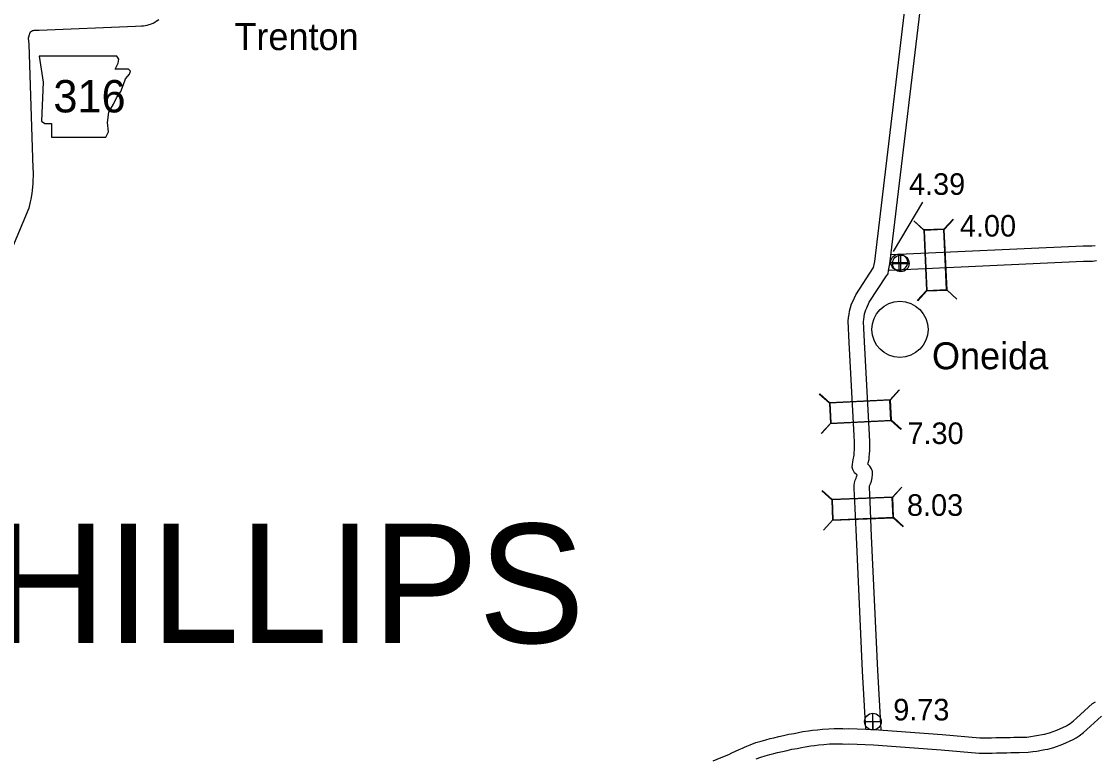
# Model space of a CAD drawing. Extents: x -939622 to -934222, y 1383701 to 1385301.
# Drawn here: x -935826.6 to -935763.6, y 1383989.8 to 1384033.1 of the extents above; entities that cross this region are included whole.
import ezdxf

# ---------------------------------------------------------------- set-up
doc = ezdxf.new("R2010")
doc.units = 0
for name, color, linetype in [('Default', 7, 'Continuous'), ('Level 10', 7, 'Continuous'), ('Level 20', 7, 'Continuous'), ('Level 21', 7, 'Continuous'), ('Level 24', 7, 'Continuous'), ('Level 25', 7, 'Continuous'), ('Level 26', 7, 'Continuous')]:
    doc.layers.add(name, color=color, linetype=linetype)

msp = doc.modelspace()

# ---------------------------------------------------------------- linework, layer by layer
at = {"layer": 'Level 10'}
for points in [[(-935776.498, 1384019.021), (-935774.335, 1384037.152)], [(-935775.608, 1384018.879), (-935773.441, 1384037.045)], [(-935818.563, 1384033.225), (-935818.704, 1384033.119), (-935818.766, 1384033.074), (-935818.845, 1384033.027), (-935818.957, 1384032.974), (-935819.056, 1384032.94), (-935819.135, 1384032.918), (-935819.253, 1384032.89), (-935819.349, 1384032.875), (-935819.462, 1384032.855), (-935819.565, 1384032.85), (-935819.927, 1384032.83), (-935825.59, 1384032.601), (-935825.697, 1384032.593), (-935825.835, 1384032.595), (-935825.892, 1384032.589), (-935825.94, 1384032.58), (-935825.976, 1384032.573), (-935825.984, 1384032.57), (-935826.034, 1384032.537), (-935826.085, 1384032.501), (-935826.126, 1384032.469), (-935826.138, 1384032.445), (-935826.151, 1384032.414), (-935826.168, 1384032.346), (-935826.214, 1384032.196), (-935826.23, 1384032.135), (-935826.195, 1384031.787), (-935825.956, 1384024.5), (-935825.928, 1384024.249), (-935825.936, 1384024.043), (-935825.953, 1384023.775), (-935825.951, 1384023.577), (-935825.992, 1384023.214), (-935826.019, 1384023.01), (-935826.081, 1384022.687), (-935826.111, 1384022.531), (-935826.198, 1384022.153), (-935827.251, 1384019.632)], [(-935775.523, 1384019.425), (-935764.259, 1384019.945), (-935763.751, 1384019.948), (-935763.548, 1384019.964)], [(-935777.032, 1383991.545), (-935777.219, 1383994.94), (-935777.581, 1384002.833), (-935777.684, 1384005.353), (-935777.702, 1384005.63), (-935777.703, 1384005.733), (-935777.705, 1384005.85), (-935777.686, 1384006.022), (-935777.643, 1384006.164), (-935777.591, 1384006.295), (-935777.563, 1384006.363), (-935777.542, 1384006.469), (-935777.552, 1384006.48), (-935777.687, 1384006.603), (-935777.785, 1384006.796), (-935777.829, 1384006.943), (-935777.81, 1384007.118), (-935777.795, 1384007.22), (-935777.771, 1384007.377), (-935777.725, 1384007.544), (-935777.716, 1384007.636), (-935777.702, 1384007.789), (-935777.683, 1384007.954), (-935777.694, 1384008.405), (-935777.707, 1384008.798), (-935777.998, 1384014.258), (-935778.057, 1384015.507), (-935778.044, 1384015.728), (-935778.007, 1384015.914), (-935777.984, 1384016.095), (-935777.933, 1384016.317), (-935777.858, 1384016.528), (-935777.786, 1384016.677), (-935777.614, 1384017.065), (-935776.568, 1384018.67), (-935776.498, 1384019.021)], [(-935775.658, 1384018.518), (-935764.236, 1384019.045), (-935763.713, 1384019.048), (-935763.466, 1384019.068)], [(-935776.128, 1383991.495), (-935776.32, 1383994.986), (-935776.682, 1384002.872), (-935776.785, 1384005.402), (-935776.803, 1384005.665), (-935776.803, 1384005.743), (-935776.804, 1384005.807), (-935776.801, 1384005.84), (-935776.792, 1384005.867), (-935776.756, 1384005.959), (-935776.697, 1384006.102), (-935776.655, 1384006.315), (-935776.627, 1384006.497), (-935776.637, 1384006.673), (-935776.692, 1384006.831), (-935776.789, 1384006.993), (-935776.867, 1384007.063), (-935776.902, 1384007.103), (-935776.889, 1384007.189), (-935776.837, 1384007.378), (-935776.82, 1384007.551), (-935776.807, 1384007.698), (-935776.782, 1384007.913), (-935776.794, 1384008.43), (-935776.808, 1384008.837), (-935777.099, 1384014.304), (-935777.156, 1384015.501), (-935777.149, 1384015.612), (-935777.118, 1384015.77), (-935777.097, 1384015.938), (-935777.068, 1384016.065), (-935777.027, 1384016.18), (-935776.969, 1384016.298), (-935776.82, 1384016.634), (-935775.817, 1384018.174), (-935775.721, 1384018.295), (-935775.685, 1384018.495), (-935775.608, 1384018.879)], [(-935785.991, 1383989.674), (-935785.512, 1383989.871), (-935785.071, 1383990.061), (-935784.889, 1383990.147), (-935784.681, 1383990.247), (-935784.47, 1383990.35), (-935784.278, 1383990.424), (-935784.155, 1383990.474), (-935784.006, 1383990.541), (-935783.809, 1383990.627), (-935783.484, 1383990.748), (-935783.177, 1383990.838), (-935782.892, 1383990.915), (-935782.646, 1383990.983), (-935782.422, 1383991.035), (-935782.125, 1383991.104), (-935781.854, 1383991.171), (-935781.552, 1383991.238), (-935781.241, 1383991.292), (-935780.98, 1383991.35), (-935780.723, 1383991.394), (-935780.392, 1383991.443), (-935780.148, 1383991.481), (-935779.866, 1383991.509), (-935779.575, 1383991.537), (-935779.202, 1383991.569), (-935778.875, 1383991.579), (-935778.601, 1383991.57), (-935778.38, 1383991.57), (-935778.278, 1383991.568), (-935778.021, 1383991.577), (-935776.53, 1383991.524), (-935772.533, 1383991.219), (-935770.321, 1383991.037), (-935769.971, 1383991.027), (-935769.649, 1383991.037), (-935769.381, 1383991.055), (-935769.145, 1383991.058), (-935768.99, 1383991.056), (-935768.749, 1383991.053), (-935768.548, 1383991.058), (-935768.323, 1383991.07), (-935768.013, 1383991.062), (-935767.564, 1383991.078), (-935767.338, 1383991.11), (-935767.107, 1383991.142), (-935766.876, 1383991.182), (-935766.674, 1383991.223), (-935766.525, 1383991.249), (-935766.244, 1383991.327), (-935765.798, 1383991.485), (-935765.245, 1383991.742), (-935765.127, 1383991.805), (-935765.013, 1383991.877), (-935764.826, 1383992.022), (-935764.654, 1383992.182), (-935763.701, 1383993.04), (-935763.526, 1383993.138)], [(-935783.472, 1383989.792), (-935783.199, 1383989.894), (-935782.933, 1383989.972), (-935782.656, 1383990.046), (-935782.424, 1383990.11), (-935782.217, 1383990.159), (-935781.916, 1383990.229), (-935781.649, 1383990.294), (-935781.377, 1383990.355), (-935781.066, 1383990.409), (-935780.807, 1383990.466), (-935780.58, 1383990.505), (-935780.258, 1383990.554), (-935780.035, 1383990.588), (-935779.778, 1383990.613), (-935779.494, 1383990.64), (-935779.149, 1383990.67), (-935778.876, 1383990.679), (-935778.617, 1383990.67), (-935778.388, 1383990.67), (-935778.269, 1383990.668), (-935778.022, 1383990.676), (-935776.581, 1383990.625), (-935772.604, 1383990.322), (-935770.371, 1383990.139), (-935769.971, 1383990.127), (-935769.605, 1383990.138), (-935769.345, 1383990.155), (-935769.144, 1383990.158), (-935768.999, 1383990.156), (-935768.743, 1383990.153), (-935768.512, 1383990.159), (-935768.312, 1383990.17), (-935768.01, 1383990.161), (-935767.483, 1383990.18), (-935767.212, 1383990.219), (-935766.97, 1383990.253), (-935766.71, 1383990.297), (-935766.506, 1383990.339), (-935766.326, 1383990.37), (-935765.973, 1383990.468), (-935765.457, 1383990.651), (-935764.842, 1383990.937), (-935764.674, 1383991.027), (-935764.496, 1383991.139), (-935764.243, 1383991.336), (-935764.047, 1383991.517), (-935763.173, 1383992.304)]]:
    msp.add_lwpolyline(points, dxfattribs=at)
at = {"layer": 'Level 20'}
for p, q in [((-935773.599, 1384020.848), (-935774.184, 1384021.383)), ((-935772.413, 1384020.901), (-935771.878, 1384021.485)), ((-935773.442, 1384017.288), (-935773.977, 1384016.704)), ((-935772.255, 1384017.34), (-935771.671, 1384016.806)), ((-935775.582, 1384010.891), (-935775.051, 1384011.479)), ((-935779.141, 1384010.709), (-935779.729, 1384011.239)), ((-935775.521, 1384009.705), (-935774.933, 1384009.174)), ((-935779.081, 1384009.522), (-935779.611, 1384008.934)), ((-935779.004, 1384005.03), (-935779.586, 1384005.566)), ((-935775.443, 1384005.175), (-935774.906, 1384005.757)), ((-935775.394, 1384003.987), (-935774.812, 1384003.451)), ((-935778.955, 1384003.843), (-935779.492, 1384003.26))]:
    msp.add_line(p, q, dxfattribs=at)
for points in [[(-935772.255, 1384017.34), (-935772.413, 1384020.901), (-935773.599, 1384020.848), (-935773.442, 1384017.288)], [(-935775.582, 1384010.891), (-935779.141, 1384010.709), (-935779.081, 1384009.522), (-935775.521, 1384009.705)], [(-935775.443, 1384005.175), (-935779.004, 1384005.03), (-935778.955, 1384003.843), (-935775.394, 1384003.987)]]:
    msp.add_lwpolyline(points, close=True, dxfattribs=at)
at = {"layer": 'Level 21'}
msp.add_lwpolyline([(-935825.579, 1384031.088), (-935825.35, 1384029.565), (-935825.452, 1384027.256), (-935825.249, 1384027.129), (-935824.868, 1384027.129), (-935824.868, 1384026.317), (-935821.671, 1384026.317), (-935821.518, 1384026.647), (-935821.569, 1384027.18), (-935821.493, 1384027.789), (-935821.214, 1384028.271), (-935821.036, 1384028.626), (-935820.783, 1384029.007), (-935820.63, 1384029.413), (-935820.503, 1384029.743), (-935820.275, 1384030.022), (-935820.224, 1384030.2), (-935820.326, 1384030.326), (-935821.112, 1384030.326), (-935820.935, 1384030.682), (-935820.909, 1384030.91), (-935821.015, 1384031.086)], close=True, dxfattribs=at)
at = {"layer": 'Level 24'}
msp.add_circle((-935775.022, 1384015.031), 1.65, dxfattribs=at)
at = {"layer": 'Level 25'}
for p, q in [((-935773.704, 1384022.504), (-935775.422, 1384019.597)), ((-935773.622, 1384020.875), (-935774.206, 1384021.41)), ((-935772.435, 1384020.928), (-935773.622, 1384020.875)), ((-935772.435, 1384020.928), (-935771.9, 1384021.512)), ((-935772.277, 1384017.367), (-935772.435, 1384020.928)), ((-935773.622, 1384020.875), (-935773.464, 1384017.314)), ((-935775.06, 1384018.486), (-935775.082, 1384019.463)), ((-935775.559, 1384018.963), (-935774.583, 1384018.986)), ((-935773.464, 1384017.314), (-935773.999, 1384016.73)), ((-935773.464, 1384017.314), (-935772.277, 1384017.367)), ((-935772.277, 1384017.367), (-935771.693, 1384016.832)), ((-935775.609, 1384010.869), (-935775.078, 1384011.457)), ((-935779.168, 1384010.686), (-935779.756, 1384011.217)), ((-935775.609, 1384010.869), (-935779.168, 1384010.686)), ((-935775.548, 1384009.682), (-935775.609, 1384010.869)), ((-935779.168, 1384010.686), (-935779.107, 1384009.5)), ((-935779.107, 1384009.5), (-935775.548, 1384009.682)), ((-935775.548, 1384009.682), (-935774.96, 1384009.152)), ((-935779.107, 1384009.5), (-935779.638, 1384008.912)), ((-935779.03, 1384005.008), (-935779.613, 1384005.544)), ((-935775.469, 1384005.152), (-935779.03, 1384005.008)), ((-935775.469, 1384005.152), (-935774.933, 1384005.735)), ((-935775.421, 1384003.965), (-935775.469, 1384005.152)), ((-935779.03, 1384005.008), (-935778.982, 1384003.821)), ((-935778.982, 1384003.821), (-935775.421, 1384003.965)), ((-935775.421, 1384003.965), (-935774.839, 1384003.429)), ((-935778.982, 1384003.821), (-935779.519, 1384003.238)), ((-935777.099, 1383991.975), (-935776.123, 1383991.997)), ((-935776.6, 1383991.498), (-935776.622, 1383992.474))]:
    msp.add_line(p, q, dxfattribs=at)
for centre in [(-935775.071, 1384018.974), (-935776.611, 1383991.986)]:
    msp.add_circle(centre, 0.488, dxfattribs=at)
at = {"layer": 'Level 26'}
for p, q in [((-935774.967, 1384018.418), (-935774.967, 1384019.393)), ((-935775.454, 1384018.905), (-935774.479, 1384018.905)), ((-935777.098, 1383991.986), (-935776.123, 1383991.986)), ((-935776.611, 1383991.498), (-935776.611, 1383992.473))]:
    msp.add_line(p, q, dxfattribs=at)
for centre in [(-935774.967, 1384018.905), (-935776.611, 1383991.986)]:
    msp.add_circle(centre, 0.487, dxfattribs=at)

# ---------------------------------------------------------------- texts
at = {"layer": 'Default'}
msp.add_text('PHILLIPS', height=7, dxfattribs=at).set_placement((-935834.64, 1383996.605))
at = {"layer": 'Level 21'}
msp.add_text('316', height=1.9008, dxfattribs=at).set_placement((-935824.747, 1384027.779))
at = {"layer": 'Level 24'}
for s, p in [('Trenton', (-935814.116, 1384031.441)), ('Oneida', (-935773.139, 1384012.686))]:
    msp.add_text(s, height=1.584, dxfattribs=at).set_placement(p)
at = {"layer": 'Level 25'}
for s, p in [('4.39', (-935774.487, 1384022.936)), ('4.00', (-935771.498, 1384020.484)), ('7.30', (-935774.578, 1384008.294)), ('8.03', (-935774.607, 1384004.074)), ('9.73', (-935775.413, 1383992.053))]:
    msp.add_text(s, height=1.2672, dxfattribs=at).set_placement(p)

doc.saveas('drawing.dxf')
